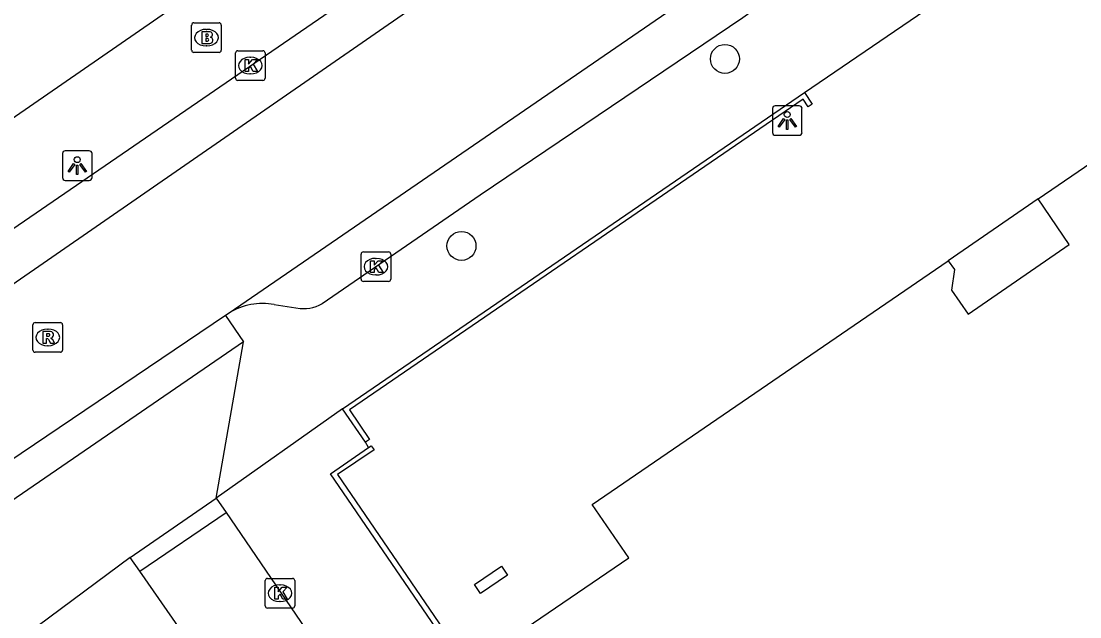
# Model space of a CAD drawing. Extents: x 157466 to 158888, y 383063 to 384677.
# Drawn here: x 158181.47 to 158217.2, y 383576.77 to 383596.87 of the extents above; entities that cross this region are included whole.
import ezdxf

# ---------------------------------------------------------------- set-up
doc = ezdxf.new("R2010")
doc.units = 0
for name, color, linetype in [('IMGEO_Boom', 7, 'Continuous'), ('IMGEO_Brandkraan', 7, 'Continuous'), ('IMGEO_Kolk', 7, 'Continuous'), ('IMGEO_Lichtpunt', 7, 'Continuous'), ('IMGEO_Muur', 7, 'Continuous'), ('IMGEO_Pand', 7, 'Continuous'), ('IMGEO_Pand_overbouw', 7, 'Continuous'), ('IMGEO_Rijbaan_lokaal_open', 7, 'Continuous'), ('IMGEO_Rioolput', 7, 'Continuous'), ('IMGEO_Voetpad_open', 7, 'Continuous')]:
    doc.layers.add(name, color=color, linetype=linetype)

msp = doc.modelspace()

# ---------------------------------------------------------------- linework, layer by layer
at = {"layer": 'IMGEO_Boom'}
for centre in [(158205.226, 383595.595), (158196.334, 383589.287)]:
    msp.add_circle(centre, 0.489, dxfattribs=at)
at = {"layer": 'IMGEO_Brandkraan'}
for p, q in [((158187.228, 383595.889), (158187.228, 383596.741)), ((158187.303, 383596.815), (158188.155, 383596.815)), ((158188.229, 383596.741), (158188.229, 383595.889)), ((158187.716, 383596.595), (158187.741, 383596.595)), ((158187.739, 383596.035), (158187.714, 383596.035)), ((158188.155, 383595.815), (158187.303, 383595.815))]:
    msp.add_line(p, q, dxfattribs=at)
for points in [[(158187.228, 383595.889), (158187.228, 383596.741)], [(158187.303, 383596.815), (158188.155, 383596.815)], [(158188.229, 383596.741), (158188.229, 383595.889)], [(158187.576, 383596.515), (158187.576, 383596.115), (158187.789, 383596.115)], [(158187.807, 383596.515), (158187.576, 383596.515)], [(158187.755, 383596.434), (158187.701, 383596.434), (158187.701, 383596.358)], [(158187.701, 383596.358), (158187.754, 383596.358)], [(158187.763, 383596.282), (158187.701, 383596.282), (158187.701, 383596.201)], [(158187.701, 383596.201), (158187.763, 383596.201)], [(158188.155, 383595.815), (158187.303, 383595.815)]]:
    msp.add_lwpolyline(points, dxfattribs=at)
for centre, radius, start, end in [((158187.305, 383596.739), 0.0765, 91.552, 178.448), ((158187.305, 383596.739), 0.0765, 91.552, 178.448), ((158188.153, 383596.739), 0.0765, 1.552, 88.448), ((158188.153, 383596.739), 0.0765, 1.552, 88.448), ((158187.756, 383596.396), 0.0379, 267.8285, 90.9355), ((158187.811, 383596.37), 0.145, 59.4692, 91.5367), ((158187.836, 383596.417), 0.0922, 285.5137, 58.1501), ((158187.841, 383596.225), 0.105, 301.3115, 78.989), ((158187.764, 383596.241), 0.0404, 269.8759, 90.5077), ((158187.795, 383596.366), 0.251, 268.6676, 293.5347), ((158187.305, 383595.891), 0.0765, 181.552, 268.448), ((158187.305, 383595.891), 0.0765, 181.552, 268.448), ((158188.153, 383595.891), 0.0765, 271.552, 358.448), ((158188.153, 383595.891), 0.0765, 271.552, 358.448)]:
    msp.add_arc(centre, radius, start, end, dxfattribs=at)
for centre, major_axis, ratio, start_param, end_param in [((158187.715, 383596.315), (-0.387, 0.002), 0.722429, 4.712389, 7.853982), ((158187.74, 383596.315), (-0.39, 0.002), 0.717154, 1.570796, 4.712389)]:
    msp.add_ellipse(centre, major_axis=major_axis, ratio=ratio, start_param=start_param, end_param=end_param, dxfattribs=at)
at = {"layer": 'IMGEO_Kolk'}
for p, q in [((158188.708, 383594.947), (158188.708, 383595.799)), ((158188.783, 383595.873), (158189.635, 383595.873)), ((158189.196, 383595.653), (158189.221, 383595.653)), ((158189.709, 383595.799), (158189.709, 383594.947)), ((158189.635, 383594.873), (158188.783, 383594.873)), ((158189.219, 383595.093), (158189.194, 383595.093)), ((158192.947, 383588.161), (158192.947, 383589.013)), ((158193.022, 383589.087), (158193.874, 383589.087)), ((158193.435, 383588.867), (158193.46, 383588.867)), ((158193.948, 383589.013), (158193.948, 383588.161)), ((158193.874, 383588.087), (158193.022, 383588.087)), ((158193.458, 383588.307), (158193.433, 383588.307)), ((158189.784, 383578.07), (158190.636, 383578.07)), ((158189.709, 383577.144), (158189.709, 383577.996)), ((158190.197, 383577.85), (158190.222, 383577.85)), ((158190.71, 383577.996), (158190.71, 383577.144)), ((158190.636, 383577.07), (158189.784, 383577.07)), ((158190.22, 383577.29), (158190.195, 383577.29))]:
    msp.add_line(p, q, dxfattribs=at)
for points in [[(158188.708, 383594.947), (158188.708, 383595.799)], [(158188.783, 383595.873), (158189.635, 383595.873)], [(158189.029, 383595.573), (158189.152, 383595.573), (158189.152, 383595.422), (158189.282, 383595.573), (158189.446, 383595.573), (158189.3, 383595.422), (158189.453, 383595.173), (158189.301, 383595.173), (158189.216, 383595.337), (158189.152, 383595.27), (158189.152, 383595.173), (158189.029, 383595.173), (158189.029, 383595.573)], [(158189.709, 383595.799), (158189.709, 383594.947)], [(158189.635, 383594.873), (158188.783, 383594.873)], [(158192.947, 383588.161), (158192.947, 383589.013)], [(158193.022, 383589.087), (158193.874, 383589.087)], [(158193.268, 383588.787), (158193.391, 383588.787), (158193.391, 383588.636), (158193.521, 383588.787), (158193.685, 383588.787), (158193.539, 383588.636), (158193.692, 383588.387), (158193.54, 383588.387), (158193.455, 383588.551), (158193.391, 383588.484), (158193.391, 383588.387), (158193.268, 383588.387), (158193.268, 383588.787)], [(158193.948, 383589.013), (158193.948, 383588.161)], [(158193.874, 383588.087), (158193.022, 383588.087)], [(158189.784, 383578.07), (158190.636, 383578.07)], [(158189.709, 383577.144), (158189.709, 383577.996)], [(158190.03, 383577.77), (158190.153, 383577.77), (158190.153, 383577.619), (158190.283, 383577.77), (158190.447, 383577.77), (158190.301, 383577.619), (158190.454, 383577.37), (158190.302, 383577.37), (158190.217, 383577.534), (158190.153, 383577.467), (158190.153, 383577.37), (158190.03, 383577.37), (158190.03, 383577.77)], [(158190.71, 383577.996), (158190.71, 383577.144)], [(158190.636, 383577.07), (158189.784, 383577.07)]]:
    msp.add_lwpolyline(points, dxfattribs=at)
for centre, start, end in [((158188.785, 383595.797), 91.552, 178.448), ((158188.785, 383595.797), 91.552, 178.448), ((158189.633, 383595.797), 1.552, 88.448), ((158189.633, 383595.797), 1.552, 88.448), ((158188.785, 383594.949), 181.552, 268.448), ((158188.785, 383594.949), 181.552, 268.448), ((158189.633, 383594.949), 271.552, 358.448), ((158189.633, 383594.949), 271.552, 358.448), ((158193.024, 383589.011), 91.552, 178.448), ((158193.024, 383589.011), 91.552, 178.448), ((158193.872, 383589.011), 1.552, 88.448), ((158193.872, 383589.011), 1.552, 88.448), ((158193.024, 383588.163), 181.552, 268.448), ((158193.024, 383588.163), 181.552, 268.448), ((158193.872, 383588.163), 271.552, 358.448), ((158193.872, 383588.163), 271.552, 358.448), ((158189.786, 383577.994), 91.552, 178.448), ((158189.786, 383577.994), 91.552, 178.448), ((158190.634, 383577.994), 1.552, 88.448), ((158190.634, 383577.994), 1.552, 88.448), ((158189.786, 383577.146), 181.552, 268.448), ((158189.786, 383577.146), 181.552, 268.448), ((158190.634, 383577.146), 271.552, 358.448), ((158190.634, 383577.146), 271.552, 358.448)]:
    msp.add_arc(centre, 0.0765, start, end, dxfattribs=at)
for centre, major_axis, ratio, start_param, end_param in [((158189.195, 383595.373), (-0.387, 0.002), 0.722429, 4.712389, 7.853982), ((158189.22, 383595.373), (-0.39, 0.002), 0.717154, 1.570796, 4.712389), ((158193.434, 383588.587), (-0.387, 0.002), 0.722429, 4.712389, 7.853982), ((158193.459, 383588.587), (-0.39, 0.002), 0.717154, 1.570796, 4.712389), ((158190.196, 383577.57), (-0.387, 0.002), 0.722429, 4.712389, 7.853982), ((158190.221, 383577.57), (-0.39, 0.002), 0.717154, 1.570796, 4.712389)]:
    msp.add_ellipse(centre, major_axis=major_axis, ratio=ratio, start_param=start_param, end_param=end_param, dxfattribs=at)
at = {"layer": 'IMGEO_Lichtpunt'}
for p, q in [((158206.83, 383593.921), (158206.83, 383593.114)), ((158206.83, 383593.921), (158206.83, 383593.114)), ((158207.732, 383594.016), (158206.924, 383594.016)), ((158207.732, 383594.016), (158206.924, 383594.016)), ((158207.826, 383593.114), (158207.826, 383593.921)), ((158207.826, 383593.114), (158207.826, 383593.921)), ((158206.924, 383593.02), (158207.732, 383593.02)), ((158206.924, 383593.02), (158207.732, 383593.02)), ((158182.869, 383592.401), (158182.869, 383591.594)), ((158182.869, 383592.401), (158182.869, 383591.594)), ((158183.771, 383592.496), (158182.963, 383592.496)), ((158183.771, 383592.496), (158182.963, 383592.496)), ((158183.865, 383591.594), (158183.865, 383592.401)), ((158183.865, 383591.594), (158183.865, 383592.401)), ((158182.963, 383591.5), (158183.771, 383591.5)), ((158182.963, 383591.5), (158183.771, 383591.5))]:
    msp.add_line(p, q, dxfattribs=at)
for points in [[(158207.204, 383593.585), (158207.243, 383593.557), (158207.055, 383593.295), (158207.017, 383593.322), (158207.204, 383593.585)], [(158207.306, 383593.537), (158207.353, 383593.537), (158207.353, 383593.215), (158207.306, 383593.215), (158207.306, 383593.537)], [(158207.416, 383593.557), (158207.454, 383593.584), (158207.641, 383593.322), (158207.602, 383593.294), (158207.416, 383593.557)], [(158183.243, 383592.065), (158183.282, 383592.037), (158183.094, 383591.775), (158183.056, 383591.802), (158183.243, 383592.065)], [(158183.345, 383592.017), (158183.392, 383592.017), (158183.392, 383591.695), (158183.345, 383591.695), (158183.345, 383592.017)], [(158183.455, 383592.037), (158183.493, 383592.064), (158183.68, 383591.802), (158183.641, 383591.774), (158183.455, 383592.037)]]:
    msp.add_lwpolyline(points, dxfattribs=at)
for centre in [(158207.329, 383593.719), (158183.368, 383592.199)]:
    msp.add_circle(centre, 0.0994, dxfattribs=at)
for centre, start, end in [((158206.924, 383593.921), 90, 180), ((158206.924, 383593.921), 90, 180), ((158207.732, 383593.921), 0, 90), ((158207.732, 383593.921), 0, 90), ((158206.924, 383593.114), 180, 270), ((158206.924, 383593.114), 180, 270), ((158207.732, 383593.114), 270, 0), ((158207.732, 383593.114), 270, 360), ((158182.963, 383592.401), 90, 180), ((158182.963, 383592.401), 90, 180), ((158183.771, 383592.401), 0, 90), ((158183.771, 383592.401), 0, 90), ((158182.963, 383591.594), 180, 270), ((158182.963, 383591.594), 180, 270), ((158183.771, 383591.594), 270, 0), ((158183.771, 383591.594), 270, 360)]:
    msp.add_arc(centre, 0.0946, start, end, dxfattribs=at)
at = {"layer": 'IMGEO_Muur'}
for points in [[(158192.324, 383583.788), (158207.907, 383594.462)], [(158207.907, 383594.462), (158208.164, 383594.074), (158208.035, 383593.982), (158207.86, 383594.239), (158192.558, 383583.752), (158193.231, 383582.756), (158193.094, 383582.665)], [(158193.094, 383582.665), (158192.324, 383583.788)], [(158209.832, 383555.398), (158191.909, 383581.602), (158193.198, 383582.481)], [(158193.198, 383582.481), (158193.29, 383582.542), (158193.385, 383582.412), (158192.146, 383581.575), (158209.881, 383555.629), (158210.135, 383555.793), (158210.209, 383555.666), (158209.832, 383555.398)]]:
    msp.add_lwpolyline(points, dxfattribs=at)
at = {"layer": 'IMGEO_Pand'}
for points in [[(158217.836, 383576.046), (158216.157, 383574.898), (158206.655, 383568.398), (158205.418, 383570.176), (158203.12, 383568.635), (158198.026, 383576.06), (158201.981, 383578.768), (158200.748, 383580.567), (158212.758, 383588.789), (158212.978, 383588.491), (158212.869, 383587.792), (158213.429, 383586.988), (158216.843, 383589.337), (158215.793, 383590.872), (158227.446, 383598.845)], [(158196.981, 383577.559), (158196.772, 383577.866), (158197.683, 383578.487), (158197.892, 383578.18), (158196.981, 383577.559)]]:
    msp.add_lwpolyline(points, dxfattribs=at)
at = {"layer": 'IMGEO_Pand_overbouw'}
msp.add_lwpolyline([(158212.758, 383588.789), (158212.978, 383588.491), (158212.869, 383587.792), (158213.429, 383586.988), (158216.843, 383589.337), (158215.793, 383590.872)], close=True, dxfattribs=at)
at = {"layer": 'IMGEO_Rijbaan_lokaal_open'}
for points in [[(158237.43, 383620.603), (158188.489, 383587.021)], [(158172.026, 383581.665), (158212.721, 383609.818)], [(158188.489, 383587.021), (158188.368, 383586.938)], [(158188.368, 383586.938), (158179.317, 383580.832)], [(158185.481, 383578.308), (158188.388, 383580.295)], [(158188.388, 383580.295), (158192.925, 383573.642)], [(158188.531, 383573.926), (158185.481, 383578.308)]]:
    msp.add_lwpolyline(points, dxfattribs=at)
at = {"layer": 'IMGEO_Rioolput'}
for p, q in [((158181.948, 383586.701), (158182.8, 383586.701)), ((158181.873, 383585.775), (158181.873, 383586.627)), ((158182.361, 383586.481), (158182.386, 383586.481)), ((158182.874, 383586.627), (158182.874, 383585.775)), ((158182.8, 383585.701), (158181.948, 383585.701)), ((158182.384, 383585.921), (158182.359, 383585.921))]:
    msp.add_line(p, q, dxfattribs=at)
for points in [[(158181.948, 383586.701), (158182.8, 383586.701)], [(158181.873, 383585.775), (158181.873, 383586.627)], [(158182.462, 383586.399), (158182.21, 383586.401), (158182.21, 383586.001)], [(158182.388, 383586.32), (158182.334, 383586.32), (158182.334, 383586.239)], [(158182.874, 383586.627), (158182.874, 383585.775)], [(158182.21, 383586.001), (158182.334, 383586.001), (158182.334, 383586.163), (158182.345, 383586.163)], [(158182.334, 383586.239), (158182.386, 383586.239)], [(158182.392, 383586.134), (158182.463, 383586.001), (158182.603, 383586.001), (158182.538, 383586.127)], [(158182.8, 383585.701), (158181.948, 383585.701)]]:
    msp.add_lwpolyline(points, dxfattribs=at)
for centre, radius, start, end in [((158181.95, 383586.625), 0.0765, 91.552, 178.448), ((158181.95, 383586.625), 0.0765, 91.552, 178.448), ((158182.798, 383586.625), 0.0765, 1.552, 88.448), ((158182.798, 383586.625), 0.0765, 1.552, 88.448), ((158182.394, 383586.224), 0.0964, 77.0061, 93.1865), ((158182.408, 383586.281), 0.0378, 276.6634, 79.6772), ((158182.461, 383586.289), 0.109, 350.3612, 89.416), ((158182.344, 383586.11), 0.0533, 26.0293, 88.6989), ((158182.37, 383586.428), 0.19, 274.7715, 282.9687), ((158182.459, 383586.289), 0.112, 277.5842, 350.9817), ((158182.443, 383586.074), 0.108, 29.5134, 73.7905), ((158181.95, 383585.777), 0.0765, 181.552, 268.448), ((158181.95, 383585.777), 0.0765, 181.552, 268.448), ((158182.798, 383585.777), 0.0765, 271.552, 358.448), ((158182.798, 383585.777), 0.0765, 271.552, 358.448)]:
    msp.add_arc(centre, radius, start, end, dxfattribs=at)
for centre, major_axis, ratio, start_param, end_param in [((158182.36, 383586.201), (-0.387, 0.002), 0.722429, 4.712389, 7.853982), ((158182.385, 383586.201), (-0.39, 0.002), 0.717154, 1.570796, 4.712389)]:
    msp.add_ellipse(centre, major_axis=major_axis, ratio=ratio, start_param=start_param, end_param=end_param, dxfattribs=at)
at = {"layer": 'IMGEO_Voetpad_open'}
for points in [[(158178.065, 383587.728), (158202.01, 383604.152), (158207.66, 383608.062), (158209.786, 383609.611), (158209.803, 383609.626), (158209.856, 383609.669), (158209.913, 383609.707), (158209.974, 383609.74), (158210.037, 383609.767), (158210.102, 383609.788), (158210.169, 383609.804), (158210.237, 383609.813), (158210.305, 383609.817), (158210.374, 383609.814), (158210.442, 383609.805), (158210.509, 383609.79), (158211.505, 383609.641), (158211.686, 383609.619), (158211.867, 383609.614), (158212.049, 383609.625), (158212.229, 383609.652), (158212.405, 383609.695), (158212.577, 383609.754), (158212.721, 383609.818)], [(158207.907, 383594.462), (158215.538, 383599.669)], [(158186.561, 383597.301), (158166.24, 383583.271)], [(158190.014, 383587.307), (158190.892, 383587.181), (158191.001, 383587.175), (158191.109, 383587.178), (158191.217, 383587.191), (158191.323, 383587.214), (158191.427, 383587.246), (158191.528, 383587.288), (158191.624, 383587.338), (158191.635, 383587.344), (158196.969, 383591.006), (158205.832, 383596.991), (158206.178, 383597.243)], [(158188.368, 383586.938), (158188.974, 383586.056)], [(158188.974, 383586.056), (158179.967, 383579.872), (158179.317, 383580.832)], [(158188.059, 383580.776), (158188.974, 383586.056)], [(158192.324, 383583.788), (158188.059, 383580.776)], [(158193.198, 383582.481), (158193.094, 383582.665)], [(158185.149, 383578.774), (158188.059, 383580.776)], [(158188.059, 383580.776), (158188.388, 383580.295)], [(158185.149, 383578.774), (158182.051, 383576.472)], [(158185.481, 383578.308), (158185.149, 383578.774)]]:
    msp.add_lwpolyline(points, dxfattribs=at)
msp.add_arc((158189.609, 383585.26), 2.087, 78.7997, 122.4441, dxfattribs=at)

doc.saveas('drawing.dxf')
